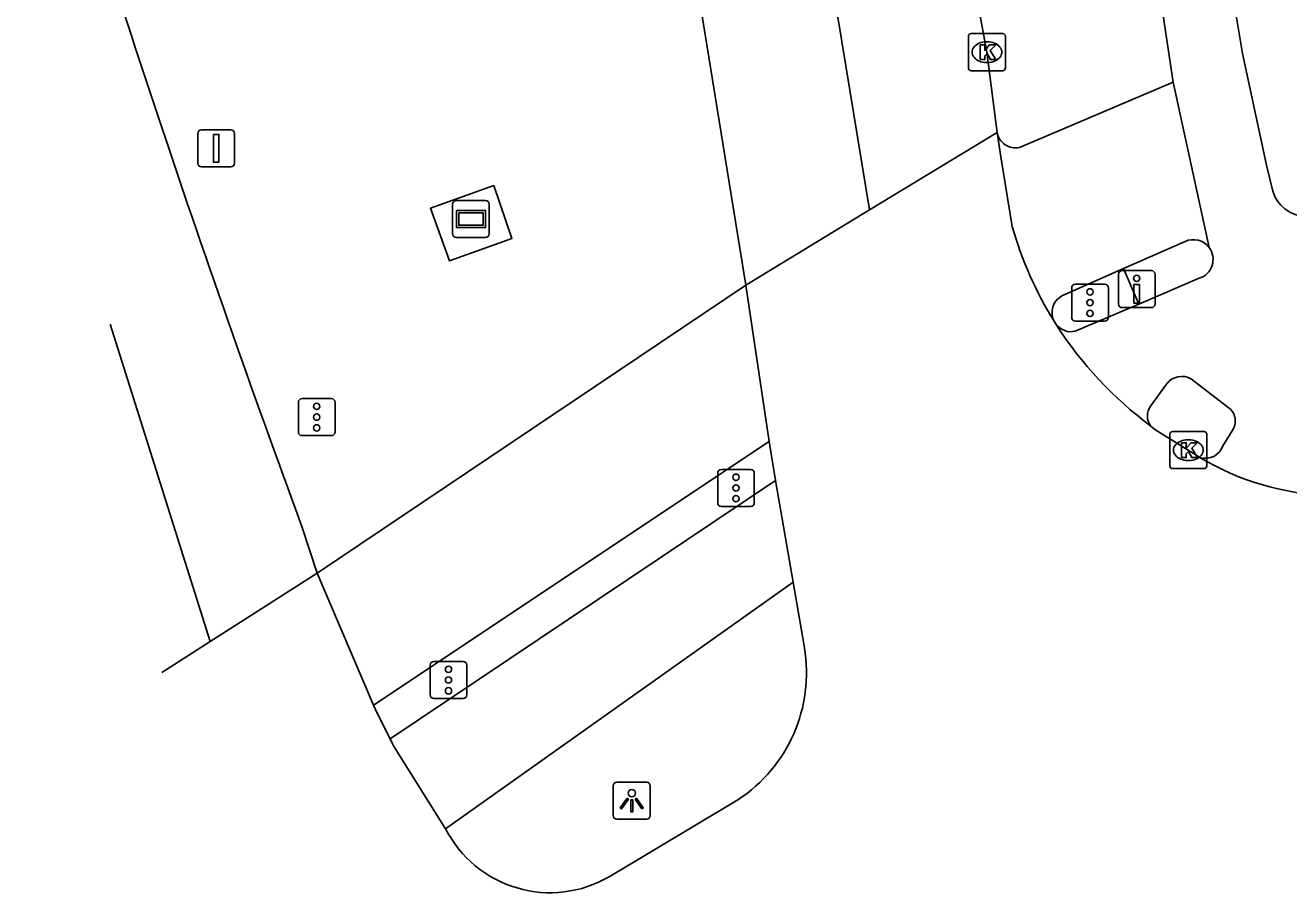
# Model space of a CAD drawing. Extents: x 159265 to 160143, y 383413 to 384319.
# Drawn here: x 159361.21 to 159395.34, y 383412.71 to 383436.13 of the extents above; entities that cross this region are included whole.
import ezdxf

# ---------------------------------------------------------------- set-up
doc = ezdxf.new("R2010")
doc.units = 0
for name, color, linetype in [('IMGEO_Berm_groen', 7, 'Continuous'), ('IMGEO_Drukknoppaal', 7, 'Continuous'), ('IMGEO_Fietspad_open', 7, 'Continuous'), ('IMGEO_Kolk', 7, 'Continuous'), ('IMGEO_Lichtpunt', 7, 'Continuous'), ('IMGEO_Reclamebord', 7, 'Continuous'), ('IMGEO_Rijbaan_regionaal_gesloten', 7, 'Continuous'), ('IMGEO_Verkeersbordpaal', 7, 'Continuous'), ('IMGEO_Verkeerseiland_gesloten', 7, 'Continuous'), ('IMGEO_Verkeersregelinstallatiepaal', 7, 'Continuous'), ('IMGEO_Voetpad_open', 7, 'Continuous')]:
    doc.layers.add(name, color=color, linetype=linetype)

msp = doc.modelspace()

# ---------------------------------------------------------------- linework, layer by layer
at = {"layer": 'IMGEO_Berm_groen'}
msp.add_lwpolyline([(159373.865, 383431.804), (159374.354, 383430.378), (159372.664, 383429.772), (159372.151, 383431.196), (159373.865, 383431.804)], dxfattribs=at)
at = {"layer": 'IMGEO_Drukknoppaal'}
for p, q in [((159390.837, 383429.51), (159391.627, 383429.51)), ((159391.627, 383429.51), (159390.837, 383429.51)), ((159390.737, 383428.61), (159390.737, 383429.41)), ((159390.737, 383429.41), (159390.737, 383428.61)), ((159391.727, 383429.41), (159391.727, 383428.61)), ((159391.727, 383428.61), (159391.727, 383429.41)), ((159391.627, 383428.51), (159390.837, 383428.51)), ((159390.837, 383428.51), (159391.627, 383428.51))]:
    msp.add_line(p, q, dxfattribs=at)
msp.add_lwpolyline([(159391.307, 383429.135), (159391.307, 383428.635), (159391.157, 383428.635), (159391.157, 383429.135), (159391.307, 383429.135)], dxfattribs=at)
msp.add_circle((159391.232, 383429.3), 0.085, dxfattribs=at)
for centre, start, end in [((159390.837, 383429.41), 90, 180), ((159390.837, 383429.41), 90, 180), ((159391.627, 383429.41), 0, 90), ((159391.627, 383429.41), 360, 90), ((159390.837, 383428.61), 180, 270), ((159390.837, 383428.61), 180, 270), ((159391.627, 383428.61), 270, 0), ((159391.627, 383428.61), 270, 0)]:
    msp.add_arc(centre, 0.1, start, end, dxfattribs=at)
at = {"layer": 'IMGEO_Fietspad_open'}
for points in [[(159393.214, 383440.619), (159394.091, 383435.372), (159394.735, 383432.359), (159394.907, 383431.652)], [(159392.214, 383434.601), (159391.396, 383440.065)], [(159392.214, 383434.601), (159393.184, 383430.135)], [(159391.284, 383428.606), (159392.915, 383429.303)], [(159389.57, 383427.873), (159391.284, 383428.606)], [(159392.036, 383426.441), (159391.601, 383425.852)], [(159393.69, 383425.822), (159392.71, 383426.577)], [(159393.552, 383424.762), (159393.811, 383425.186)], [(159371.066, 383416.87), (159381.473, 383423.838)], [(159381.947, 383421.095), (159372.564, 383414.436)]]:
    msp.add_lwpolyline(points, dxfattribs=at)
for centre, radius, start, end in [((159395.825, 383431.925), 0.957, 196.5457, 266.607), ((159392.76, 383429.813), 0.533, 286.899, 37.2672), ((159389.457, 383428.378), 0.518, 219.2205, 282.5772), ((159392.444, 383426.156), 0.498, 57.7602, 145.0558), ((159391.985, 383425.59), 0.465, 145.6668, 216.4589), ((159393.451, 383425.447), 0.444, 324.0144, 57.5293), ((159393.085, 383424.939), 0.499, 254.3214, 339.2646)]:
    msp.add_arc(centre, radius, start, end, dxfattribs=at)
at = {"layer": 'IMGEO_Kolk'}
for p, q in [((159386.685, 383434.983), (159386.685, 383435.835)), ((159386.76, 383435.909), (159387.612, 383435.909)), ((159387.173, 383435.689), (159387.198, 383435.689)), ((159387.686, 383435.835), (159387.686, 383434.983)), ((159387.196, 383435.129), (159387.171, 383435.129)), ((159387.612, 383434.909), (159386.76, 383434.909)), ((159392.124, 383424.237), (159392.124, 383425.089)), ((159392.199, 383425.163), (159393.051, 383425.163)), ((159393.125, 383425.089), (159393.125, 383424.237)), ((159392.612, 383424.943), (159392.637, 383424.943)), ((159393.051, 383424.163), (159392.199, 383424.163)), ((159392.635, 383424.383), (159392.61, 383424.383))]:
    msp.add_line(p, q, dxfattribs=at)
for points in [[(159386.685, 383434.983), (159386.685, 383435.835)], [(159386.76, 383435.909), (159387.612, 383435.909)], [(159387.686, 383435.835), (159387.686, 383434.983)], [(159387.006, 383435.609), (159387.129, 383435.609), (159387.129, 383435.458), (159387.259, 383435.609), (159387.423, 383435.609), (159387.277, 383435.458), (159387.43, 383435.209), (159387.278, 383435.209), (159387.193, 383435.373), (159387.129, 383435.306), (159387.129, 383435.209), (159387.006, 383435.209), (159387.006, 383435.609)], [(159387.612, 383434.909), (159386.76, 383434.909)], [(159392.124, 383424.237), (159392.124, 383425.089)], [(159392.199, 383425.163), (159393.051, 383425.163)], [(159393.125, 383425.089), (159393.125, 383424.237)], [(159392.445, 383424.863), (159392.568, 383424.863), (159392.568, 383424.712), (159392.698, 383424.863), (159392.862, 383424.863), (159392.716, 383424.712), (159392.869, 383424.463), (159392.717, 383424.463), (159392.632, 383424.627), (159392.568, 383424.56), (159392.568, 383424.463), (159392.445, 383424.463), (159392.445, 383424.863)], [(159393.051, 383424.163), (159392.199, 383424.163)]]:
    msp.add_lwpolyline(points, dxfattribs=at)
for centre, start, end in [((159386.762, 383435.833), 91.552, 178.448), ((159386.762, 383435.833), 91.552, 178.448), ((159387.61, 383435.833), 1.552, 88.448), ((159387.61, 383435.833), 1.552, 88.448), ((159386.762, 383434.985), 181.552, 268.448), ((159386.762, 383434.985), 181.552, 268.448), ((159387.61, 383434.985), 271.552, 358.448), ((159387.61, 383434.985), 271.552, 358.448), ((159392.201, 383425.087), 91.552, 178.448), ((159392.201, 383425.087), 91.552, 178.448), ((159393.049, 383425.087), 1.552, 88.448), ((159393.049, 383425.087), 1.552, 88.448), ((159392.201, 383424.239), 181.552, 268.448), ((159392.201, 383424.239), 181.552, 268.448), ((159393.049, 383424.239), 271.552, 358.448), ((159393.049, 383424.239), 271.552, 358.448)]:
    msp.add_arc(centre, 0.0765, start, end, dxfattribs=at)
for centre, major_axis, ratio, start_param, end_param in [((159387.172, 383435.409), (-0.387, 0.002), 0.722429, 4.712389, 7.853982), ((159387.197, 383435.409), (-0.39, 0.002), 0.717154, 1.570796, 4.712389), ((159392.611, 383424.663), (-0.387, 0.002), 0.722429, 4.712389, 7.853982), ((159392.636, 383424.663), (-0.39, 0.002), 0.717154, 1.570796, 4.712389)]:
    msp.add_ellipse(centre, major_axis=major_axis, ratio=ratio, start_param=start_param, end_param=end_param, dxfattribs=at)
at = {"layer": 'IMGEO_Lichtpunt'}
for p, q in [((159377.093, 383415.599), (159377.093, 383414.792)), ((159377.093, 383415.599), (159377.093, 383414.792)), ((159377.995, 383415.694), (159377.187, 383415.694)), ((159377.995, 383415.694), (159377.187, 383415.694)), ((159378.089, 383414.792), (159378.089, 383415.599)), ((159378.089, 383414.792), (159378.089, 383415.599)), ((159377.187, 383414.698), (159377.995, 383414.698)), ((159377.187, 383414.698), (159377.995, 383414.698))]:
    msp.add_line(p, q, dxfattribs=at)
for points in [[(159377.467, 383415.263), (159377.506, 383415.235), (159377.318, 383414.973), (159377.28, 383415), (159377.467, 383415.263)], [(159377.569, 383415.215), (159377.616, 383415.215), (159377.616, 383414.893), (159377.569, 383414.893), (159377.569, 383415.215)], [(159377.679, 383415.235), (159377.717, 383415.262), (159377.904, 383415), (159377.865, 383414.972), (159377.679, 383415.235)]]:
    msp.add_lwpolyline(points, dxfattribs=at)
msp.add_circle((159377.592, 383415.397), 0.0994, dxfattribs=at)
for centre, start, end in [((159377.187, 383415.599), 90, 180), ((159377.187, 383415.599), 90, 180), ((159377.995, 383415.599), 0, 90), ((159377.995, 383415.599), 0, 90), ((159377.187, 383414.792), 180, 270), ((159377.187, 383414.792), 180, 270), ((159377.995, 383414.792), 270, 0), ((159377.995, 383414.792), 270, 360)]:
    msp.add_arc(centre, 0.0946, start, end, dxfattribs=at)
at = {"layer": 'IMGEO_Reclamebord'}
for p, q in [((159372.752, 383430.503), (159372.752, 383431.303)), ((159372.752, 383431.303), (159372.752, 383430.503)), ((159372.852, 383431.403), (159373.642, 383431.403)), ((159373.642, 383431.403), (159372.852, 383431.403)), ((159373.742, 383431.303), (159373.742, 383430.503)), ((159373.742, 383430.503), (159373.742, 383431.303)), ((159373.642, 383430.403), (159372.852, 383430.403)), ((159372.852, 383430.403), (159373.642, 383430.403))]:
    msp.add_line(p, q, dxfattribs=at)
for points in [[(159372.853, 383431.135), (159373.641, 383431.135), (159373.641, 383430.671), (159372.853, 383430.671), (159372.853, 383431.135)], [(159372.918, 383431.07), (159372.918, 383430.736), (159373.576, 383430.736), (159373.576, 383431.07), (159372.918, 383431.07)]]:
    msp.add_lwpolyline(points, dxfattribs=at)
for centre, start, end in [((159372.852, 383431.303), 90, 180), ((159372.852, 383431.303), 90, 180), ((159373.642, 383431.303), 0, 90), ((159373.642, 383431.303), 360, 90), ((159372.852, 383430.503), 180, 270), ((159372.852, 383430.503), 180, 270), ((159373.642, 383430.503), 270, 0), ((159373.642, 383430.503), 270, 0)]:
    msp.add_arc(centre, 0.1, start, end, dxfattribs=at)
at = {"layer": 'IMGEO_Rijbaan_regionaal_gesloten'}
for points in [[(159370.789, 383512.308), (159372.324, 383502.886), (159373.626, 383494.891), (159374.286, 383490.841), (159375.572, 383482.944), (159376.837, 383475.178), (159378.139, 383467.19), (159379.413, 383459.368), (159380.654, 383451.75), (159381.925, 383443.946), (159383.162, 383436.358), (159384.01, 383431.147)], [(159380.669, 383429.119), (159367.261, 383511.764)], [(159387.459, 383433.241), (159387.186, 383435.409), (159386.779, 383437.622), (159386.653, 383438.397)], [(159387.459, 383433.241), (159384.01, 383431.147)], [(159387.869, 383430.697), (159387.564, 383432.585), (159387.459, 383433.241)], [(159384.01, 383431.147), (159380.669, 383429.119)], [(159380.669, 383429.119), (159381.3, 383424.895)], [(159389.056, 383428.051), (159389.027, 383428.097), (159388.998, 383428.143)], [(159363.503, 383428.067), (159366.206, 383419.492)], [(159392.95, 383424.458), (159391.718, 383425.22), (159391.611, 383425.313)], [(159381.3, 383424.895), (159381.473, 383423.838)], [(159381.473, 383423.838), (159381.947, 383421.095)], [(159369.095, 383421.341), (159368.679, 383422.601)], [(159366.206, 383419.492), (159369.095, 383421.341)], [(159370.618, 383417.774), (159369.095, 383421.341)], [(159381.947, 383421.095), (159382.253, 383419.324)], [(159364.9, 383418.656), (159366.206, 383419.492)], [(159371.066, 383416.87), (159370.7, 383417.598), (159370.618, 383417.774)], [(159372.564, 383414.436), (159371.16, 383416.673), (159371.066, 383416.87)], [(159380.459, 383415.219), (159376.98, 383413.142)]]:
    msp.add_lwpolyline(points, dxfattribs=at)
for centre, radius, start, end in [((159727.495, 383554.574), 382.317, 196.65051, 200.19363), ((159397.696, 383433.514), 10.222, 195.9978, 211.698), ((159397.867, 383433.712), 10.473, 212.7204, 233.3193), ((159396.668, 383430.681), 7.25, 239.1418, 267.8143), ((159378.213, 383418.645), 4.097, 303.2481, 9.5385), ((159375.384, 383415.876), 3.166, 207.0604, 300.2757)]:
    msp.add_arc(centre, radius, start, end, dxfattribs=at)
at = {"layer": 'IMGEO_Verkeersbordpaal'}
for p, q in [((159365.97, 383433.314), (159366.76, 383433.314)), ((159366.76, 383433.314), (159365.97, 383433.314)), ((159365.87, 383432.414), (159365.87, 383433.214)), ((159365.87, 383433.214), (159365.87, 383432.414)), ((159366.86, 383433.214), (159366.86, 383432.414)), ((159366.86, 383432.414), (159366.86, 383433.214)), ((159366.76, 383432.314), (159365.97, 383432.314)), ((159365.97, 383432.314), (159366.76, 383432.314))]:
    msp.add_line(p, q, dxfattribs=at)
msp.add_lwpolyline([(159366.29, 383433.189), (159366.44, 383433.189), (159366.44, 383432.439), (159366.29, 383432.439), (159366.29, 383433.189)], dxfattribs=at)
for centre, start, end in [((159365.97, 383433.214), 90, 180), ((159365.97, 383433.214), 90, 180), ((159366.76, 383433.214), 0, 90), ((159366.76, 383433.214), 360, 90), ((159365.97, 383432.414), 180, 270), ((159365.97, 383432.414), 180, 270), ((159366.76, 383432.414), 270, 0), ((159366.76, 383432.414), 270, 0)]:
    msp.add_arc(centre, 0.1, start, end, dxfattribs=at)
at = {"layer": 'IMGEO_Verkeerseiland_gesloten'}
msp.add_lwpolyline([(159391.284, 383428.606), (159390.875, 383429.563)], dxfattribs=at)
at = {"layer": 'IMGEO_Verkeersregelinstallatiepaal'}
for p, q in [((159389.475, 383428.246), (159389.475, 383429.046)), ((159389.475, 383429.046), (159389.475, 383428.246)), ((159389.575, 383429.146), (159390.365, 383429.146)), ((159390.365, 383429.146), (159389.575, 383429.146)), ((159390.465, 383429.046), (159390.465, 383428.246)), ((159390.465, 383428.246), (159390.465, 383429.046)), ((159390.365, 383428.146), (159389.575, 383428.146)), ((159389.575, 383428.146), (159390.365, 383428.146)), ((159368.586, 383425.153), (159368.586, 383425.953)), ((159368.586, 383425.953), (159368.586, 383425.153)), ((159368.686, 383426.053), (159369.476, 383426.053)), ((159369.476, 383426.053), (159368.686, 383426.053)), ((159369.576, 383425.953), (159369.576, 383425.153)), ((159369.576, 383425.153), (159369.576, 383425.953)), ((159369.476, 383425.053), (159368.686, 383425.053)), ((159368.686, 383425.053), (159369.476, 383425.053)), ((159380.012, 383424.141), (159380.802, 383424.141)), ((159380.802, 383424.141), (159380.012, 383424.141)), ((159379.912, 383423.241), (159379.912, 383424.041)), ((159379.912, 383424.041), (159379.912, 383423.241)), ((159380.902, 383424.041), (159380.902, 383423.241)), ((159380.902, 383423.241), (159380.902, 383424.041)), ((159380.802, 383423.141), (159380.012, 383423.141)), ((159380.012, 383423.141), (159380.802, 383423.141)), ((159372.246, 383418.953), (159373.036, 383418.953)), ((159373.036, 383418.953), (159372.246, 383418.953)), ((159372.146, 383418.053), (159372.146, 383418.853)), ((159372.146, 383418.853), (159372.146, 383418.053)), ((159373.136, 383418.853), (159373.136, 383418.053)), ((159373.136, 383418.053), (159373.136, 383418.853)), ((159373.036, 383417.953), (159372.246, 383417.953)), ((159372.246, 383417.953), (159373.036, 383417.953))]:
    msp.add_line(p, q, dxfattribs=at)
for centre in [(159389.97, 383428.936), (159389.97, 383428.646), (159389.97, 383428.356), (159369.081, 383425.843), (159369.081, 383425.553), (159369.081, 383425.263), (159380.407, 383423.931), (159380.407, 383423.641), (159380.407, 383423.351), (159372.641, 383418.743), (159372.641, 383418.453), (159372.641, 383418.163)]:
    msp.add_circle(centre, 0.085, dxfattribs=at)
for centre, start, end in [((159389.575, 383429.046), 90, 180), ((159389.575, 383429.046), 90, 180), ((159390.365, 383429.046), 0, 90), ((159390.365, 383429.046), 360, 90), ((159389.575, 383428.246), 180, 270), ((159389.575, 383428.246), 180, 270), ((159390.365, 383428.246), 270, 0), ((159390.365, 383428.246), 270, 0), ((159368.686, 383425.953), 90, 180), ((159368.686, 383425.953), 90, 180), ((159369.476, 383425.953), 0, 90), ((159369.476, 383425.953), 360, 90), ((159368.686, 383425.153), 180, 270), ((159368.686, 383425.153), 180, 270), ((159369.476, 383425.153), 270, 0), ((159369.476, 383425.153), 270, 0), ((159380.012, 383424.041), 90, 180), ((159380.012, 383424.041), 90, 180), ((159380.802, 383424.041), 0, 90), ((159380.802, 383424.041), 360, 90), ((159380.012, 383423.241), 180, 270), ((159380.012, 383423.241), 180, 270), ((159380.802, 383423.241), 270, 0), ((159380.802, 383423.241), 270, 0), ((159372.246, 383418.853), 90, 180), ((159372.246, 383418.853), 90, 180), ((159373.036, 383418.853), 0, 90), ((159373.036, 383418.853), 360, 90), ((159372.246, 383418.053), 180, 270), ((159372.246, 383418.053), 180, 270), ((159373.036, 383418.053), 270, 0), ((159373.036, 383418.053), 270, 0)]:
    msp.add_arc(centre, 0.1, start, end, dxfattribs=at)
at = {"layer": 'IMGEO_Voetpad_open'}
for points in [[(159388.062, 383432.835), (159392.214, 383434.601)], [(159392.538, 383430.297), (159390.875, 383429.563)], [(159390.875, 383429.563), (159389.212, 383428.828)], [(159369.095, 383421.341), (159380.669, 383429.119)], [(159381.3, 383424.895), (159370.618, 383417.774)]]:
    msp.add_lwpolyline(points, dxfattribs=at)
for centre, radius, start, end in [((159387.959, 383433.332), 0.508, 190.3647, 281.7305), ((159392.761, 383429.816), 0.53, 37.0113, 114.8328), ((159389.454, 383428.376), 0.512, 118.2046, 207.0969)]:
    msp.add_arc(centre, radius, start, end, dxfattribs=at)

doc.saveas('drawing.dxf')
